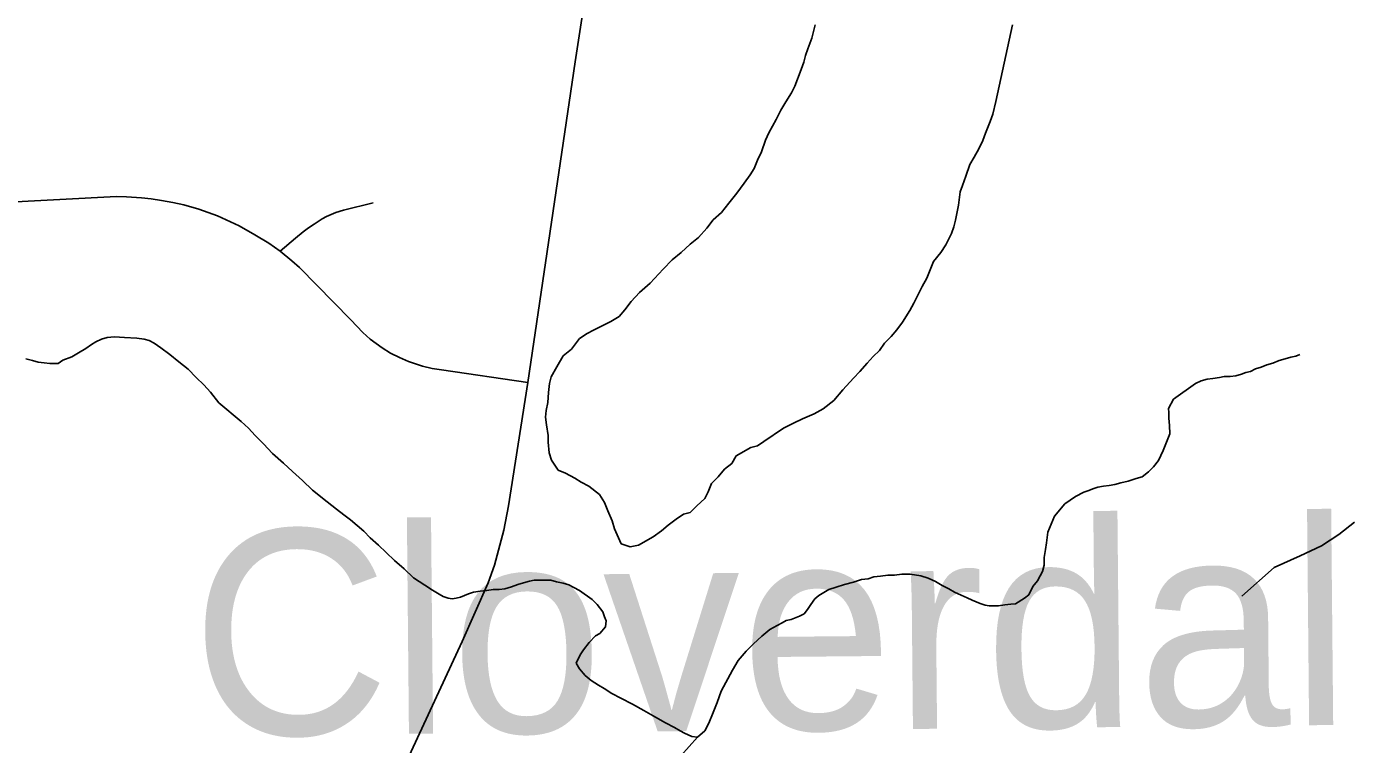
# Model space of a CAD drawing. Extents: x -59 to 82, y -3 to 49.
# Drawn here: x -53.486 to -52.876, y 43.312 to 43.644 of the extents above; entities that cross this region are included whole.
import ezdxf

# ---------------------------------------------------------------- set-up
doc = ezdxf.new("R2010")
doc.units = 0
for name, color, linetype in [('GM_X_County_Road', 7, 'Continuous'), ('GM_X_Minor_Lake', 7, 'Continuous'), ('GM_X_Minor_Lake_Text', 7, 'Continuous'), ('GM_X_Minor_River', 7, 'Continuous'), ('GM_X_Township_Road', 7, 'Continuous')]:
    doc.layers.add(name, color=color, linetype=linetype)

msp = doc.modelspace()

# ---------------------------------------------------------------- linework, layer by layer
at = {"layer": 'GM_X_County_Road'}
for p, q in [((-53.23255, 43.62745), (-53.22751, 43.66029)), ((-53.25441, 43.4794), (-53.23255, 43.62745)), ((-53.26335, 43.4224), (-53.25441, 43.4794)), ((-53.26548, 43.41131), (-53.26335, 43.4224)), ((-53.26976, 43.39506), (-53.26548, 43.41131)), ((-53.27265, 43.38691), (-53.26976, 43.39506)), ((-53.28465, 43.35992), (-53.27265, 43.38691)), ((-53.32371, 43.27586), (-53.28465, 43.35992))]:
    msp.add_line(p, q, dxfattribs=at)
at = {"layer": 'GM_X_Minor_Lake'}
for p, q in [((-53.12179, 43.64445), (-53.12327, 43.63833)), ((-53.03827, 43.60902), (-53.03058, 43.6444)), ((-53.12515, 43.63336), (-53.12627, 43.6303)), ((-53.12327, 43.63833), (-53.12515, 43.63336)), ((-53.12701, 43.62724), (-53.12813, 43.6238)), ((-53.12627, 43.6303), (-53.12701, 43.62724)), ((-53.12813, 43.6238), (-53.13113, 43.61615)), ((-53.13113, 43.61615), (-53.13263, 43.61309)), ((-53.13527, 43.60887), (-53.13753, 43.60503)), ((-53.13263, 43.61309), (-53.13527, 43.60887)), ((-53.03976, 43.60329), (-53.03827, 43.60902)), ((-53.13753, 43.60503), (-53.13979, 43.60082)), ((-53.04088, 43.59985), (-53.03976, 43.60329)), ((-53.13979, 43.60082), (-53.14318, 43.59469)), ((-53.04313, 43.59449), (-53.04088, 43.59985)), ((-53.14468, 43.59124), (-53.14655, 43.58589)), ((-53.14318, 43.59469), (-53.14468, 43.59124)), ((-53.04613, 43.58722), (-53.04425, 43.59105)), ((-53.04425, 43.59105), (-53.04313, 43.59449)), ((-53.14655, 43.58589), (-53.14843, 43.58206)), ((-53.04839, 43.58338), (-53.04613, 43.58722)), ((-53.14993, 43.57823), (-53.15181, 43.57517)), ((-53.14843, 43.58206), (-53.14993, 43.57823)), ((-53.05214, 43.57458), (-53.05027, 43.57994)), ((-53.05027, 43.57994), (-53.04839, 43.58338)), ((-53.15181, 43.57517), (-53.15445, 43.57133)), ((-53.05364, 43.57038), (-53.05214, 43.57458)), ((-53.15785, 43.56672), (-53.16162, 43.56211)), ((-53.15445, 43.57133), (-53.15785, 43.56672)), ((-53.05549, 43.56121), (-53.05476, 43.56731)), ((-53.05476, 43.56731), (-53.05364, 43.57038)), ((-53.16162, 43.56211), (-53.16502, 43.55789)), ((-53.05697, 43.55433), (-53.05549, 43.56121)), ((-53.16881, 43.55442), (-53.17183, 43.55058)), ((-53.16502, 43.55789), (-53.16881, 43.55442)), ((-53.05771, 43.55128), (-53.05697, 43.55433)), ((-53.17183, 43.55058), (-53.17561, 43.54635)), ((-53.06147, 43.54286), (-53.05884, 43.54822)), ((-53.05884, 43.54822), (-53.05771, 43.55128)), ((-53.17939, 43.54327), (-53.18355, 43.53942)), ((-53.17561, 43.54635), (-53.17939, 43.54327)), ((-53.06373, 43.5394), (-53.06147, 43.54286)), ((-53.18772, 43.53595), (-53.19188, 43.53171)), ((-53.18355, 43.53942), (-53.18772, 43.53595)), ((-53.06713, 43.53518), (-53.06373, 43.5394)), ((-53.19188, 43.53171), (-53.19792, 43.52518)), ((-53.07012, 43.52753), (-53.06713, 43.53518)), ((-53.19792, 43.52518), (-53.20284, 43.52094)), ((-53.07464, 43.5191), (-53.07238, 43.52369)), ((-53.07238, 43.52369), (-53.07012, 43.52753)), ((-53.20284, 43.52094), (-53.20662, 43.51671)), ((-53.07615, 43.51603), (-53.07464, 43.5191)), ((-53.20964, 43.51287), (-53.21229, 43.50979)), ((-53.20662, 43.51671), (-53.20964, 43.51287)), ((-53.08142, 43.50722), (-53.07802, 43.51259)), ((-53.07802, 43.51259), (-53.07615, 43.51603)), ((-53.21608, 43.50747), (-53.22404, 43.50358)), ((-53.21229, 43.50979), (-53.21608, 43.50747)), ((-53.08406, 43.50376), (-53.08142, 43.50722)), ((-53.23049, 43.49971), (-53.23426, 43.49472)), ((-53.22708, 43.50203), (-53.23049, 43.49971)), ((-53.22404, 43.50358), (-53.22708, 43.50203)), ((-53.08973, 43.49761), (-53.0867, 43.50069)), ((-53.0867, 43.50069), (-53.08406, 43.50376)), ((-53.23426, 43.49472), (-53.23805, 43.49163)), ((-53.09502, 43.49146), (-53.09199, 43.49416)), ((-53.09199, 43.49416), (-53.08973, 43.49761)), ((-53.24106, 43.48665), (-53.2437, 43.48205)), ((-53.23805, 43.49163), (-53.24106, 43.48665)), ((-53.10106, 43.48454), (-53.09766, 43.48839)), ((-53.09766, 43.48839), (-53.09502, 43.49146)), ((-53.2437, 43.48205), (-53.24444, 43.47899)), ((-53.109, 43.47608), (-53.10409, 43.48146)), ((-53.10409, 43.48146), (-53.10106, 43.48454)), ((-53.24479, 43.4748), (-53.24515, 43.47022)), ((-53.24444, 43.47899), (-53.24479, 43.4748)), ((-53.11316, 43.47109), (-53.109, 43.47608)), ((-53.24515, 43.47022), (-53.24589, 43.4664)), ((-53.11808, 43.46723), (-53.11316, 43.47109)), ((-53.24589, 43.4664), (-53.24625, 43.46335)), ((-53.24625, 43.46335), (-53.24585, 43.45992)), ((-53.13173, 43.46062), (-53.12756, 43.46256)), ((-53.12756, 43.46256), (-53.12225, 43.4649)), ((-53.12225, 43.4649), (-53.11808, 43.46723)), ((-53.24585, 43.45992), (-53.24506, 43.45497)), ((-53.14538, 43.4521), (-53.13629, 43.45829)), ((-53.13629, 43.45829), (-53.13173, 43.46062)), ((-53.24506, 43.45497), (-53.24504, 43.45192)), ((-53.24504, 43.45192), (-53.24463, 43.44697)), ((-53.15145, 43.44938), (-53.14841, 43.45017)), ((-53.14841, 43.45017), (-53.14538, 43.4521)), ((-53.24463, 43.44697), (-53.24347, 43.44355)), ((-53.16015, 43.44205), (-53.15827, 43.4455)), ((-53.15827, 43.4455), (-53.15145, 43.44938)), ((-53.24347, 43.44355), (-53.2404, 43.43901)), ((-53.2404, 43.43901), (-53.23697, 43.43752)), ((-53.16658, 43.43589), (-53.16356, 43.43935)), ((-53.16356, 43.43935), (-53.16015, 43.44205)), ((-53.23697, 43.43752), (-53.23277, 43.43527)), ((-53.23277, 43.43527), (-53.22972, 43.43339)), ((-53.22972, 43.43339), (-53.22628, 43.43152)), ((-53.17111, 43.42899), (-53.16961, 43.43281)), ((-53.16961, 43.43281), (-53.16658, 43.43589)), ((-53.22628, 43.43152), (-53.22131, 43.42775)), ((-53.22131, 43.42775), (-53.21901, 43.42396)), ((-53.1764, 43.42246), (-53.17261, 43.42593)), ((-53.17261, 43.42593), (-53.17111, 43.42899)), ((-53.21901, 43.42396), (-53.21747, 43.42017)), ((-53.21747, 43.42017), (-53.21554, 43.41561)), ((-53.17942, 43.41938), (-53.1764, 43.42246)), ((-53.21554, 43.41561), (-53.21437, 43.41181)), ((-53.19268, 43.41087), (-53.18966, 43.41357)), ((-53.18966, 43.41357), (-53.18587, 43.41627)), ((-53.18587, 43.41627), (-53.18246, 43.41859)), ((-53.18246, 43.41859), (-53.17942, 43.41938)), ((-53.21437, 43.41181), (-53.21129, 43.40498)), ((-53.20329, 43.40429), (-53.19647, 43.40817)), ((-53.19647, 43.40817), (-53.19268, 43.41087)), ((-53.21129, 43.40498), (-53.2071, 43.40349)), ((-53.2071, 43.40349), (-53.20329, 43.40429))]:
    msp.add_line(p, q, dxfattribs=at)
at = {"layer": 'GM_X_Minor_River'}
for p, q in [((-53.45394, 43.49816), (-53.45129, 43.49932)), ((-53.45129, 43.49932), (-53.44864, 43.5001)), ((-53.44864, 43.5001), (-53.44522, 43.5005)), ((-53.44522, 43.5005), (-53.44066, 43.50015)), ((-53.44066, 43.50015), (-53.43497, 43.49981)), ((-53.43497, 43.49981), (-53.43154, 43.49946)), ((-53.43154, 43.49946), (-53.42926, 43.49871)), ((-53.46489, 43.49123), (-53.46187, 43.49315)), ((-53.46187, 43.49315), (-53.45847, 43.49508)), ((-53.45847, 43.49508), (-53.45583, 43.497)), ((-53.45583, 43.497), (-53.45394, 43.49816)), ((-53.42926, 43.49871), (-53.42697, 43.49759)), ((-53.42697, 43.49759), (-53.42392, 43.49533)), ((-53.42392, 43.49533), (-53.41972, 43.49231)), ((-53.48615, 43.49032), (-53.48311, 43.48958)), ((-53.48311, 43.48958), (-53.48044, 43.48884)), ((-53.48044, 43.48884), (-53.47778, 43.48848)), ((-53.47778, 43.48848), (-53.47512, 43.48811)), ((-53.47512, 43.48811), (-53.47132, 43.48814)), ((-53.47132, 43.48814), (-53.46906, 43.48968)), ((-53.46906, 43.48968), (-53.46489, 43.49123)), ((-53.41972, 43.49231), (-53.41551, 43.48892)), ((-53.41551, 43.48892), (-53.4113, 43.48552)), ((-52.91577, 43.48641), (-52.91312, 43.48757)), ((-52.91312, 43.48757), (-52.91047, 43.48835)), ((-52.91047, 43.48835), (-52.90744, 43.48951)), ((-52.90744, 43.48951), (-52.90479, 43.49029)), ((-52.90479, 43.49029), (-52.90214, 43.49107)), ((-52.90214, 43.49107), (-52.89986, 43.49147)), ((-52.89986, 43.49147), (-52.89797, 43.49224)), ((-52.89797, 43.49224), (-52.89797, 43.49224)), ((-53.4113, 43.48552), (-53.40748, 43.48175)), ((-53.40748, 43.48175), (-53.40403, 43.47835)), ((-52.94344, 43.48012), (-52.94079, 43.4809)), ((-52.94079, 43.4809), (-52.93813, 43.4813)), ((-52.93813, 43.4813), (-52.9351, 43.48171)), ((-52.9351, 43.48171), (-52.93282, 43.4821)), ((-52.93282, 43.4821), (-52.93016, 43.48212)), ((-52.93016, 43.48212), (-52.92751, 43.48252)), ((-52.92751, 43.48252), (-52.92486, 43.4833)), ((-52.92486, 43.4833), (-52.92296, 43.48407)), ((-52.92296, 43.48407), (-52.92069, 43.48447)), ((-52.92069, 43.48447), (-52.91842, 43.48563)), ((-52.91842, 43.48563), (-52.91577, 43.48641)), ((-53.40403, 43.47835), (-53.40097, 43.47495)), ((-53.40097, 43.47495), (-53.39713, 43.47003)), ((-52.95628, 43.47166), (-52.94609, 43.47896)), ((-52.94609, 43.47896), (-52.94344, 43.48012)), ((-53.39713, 43.47003), (-53.38681, 43.46135)), ((-52.95852, 43.46746), (-52.95628, 43.47166)), ((-52.95851, 43.46556), (-52.95852, 43.46746)), ((-52.95849, 43.4629), (-52.95851, 43.46556)), ((-52.95808, 43.45948), (-52.95849, 43.4629)), ((-53.38681, 43.46135), (-53.38336, 43.45834)), ((-53.38336, 43.45834), (-53.3803, 43.45493)), ((-52.95805, 43.45567), (-52.95808, 43.45948)), ((-53.3803, 43.45493), (-53.37647, 43.45116)), ((-53.37647, 43.45116), (-53.37226, 43.44662)), ((-52.96102, 43.44804), (-52.95916, 43.45262)), ((-52.95916, 43.45262), (-52.95805, 43.45567)), ((-53.37226, 43.44662), (-53.36728, 43.44209)), ((-52.96326, 43.44346), (-52.96102, 43.44804)), ((-53.36728, 43.44209), (-53.36308, 43.43832)), ((-53.36308, 43.43832), (-53.35849, 43.43417)), ((-52.9708, 43.4358), (-52.96778, 43.4381)), ((-52.96778, 43.4381), (-52.96552, 43.4404)), ((-52.96552, 43.4404), (-52.96326, 43.44346)), ((-53.35849, 43.43417), (-53.35389, 43.42963)), ((-52.98861, 43.43149), (-52.98596, 43.43189)), ((-52.98596, 43.43189), (-52.9833, 43.43228)), ((-52.9833, 43.43228), (-52.98065, 43.43307)), ((-52.98065, 43.43307), (-52.97724, 43.43385)), ((-52.97724, 43.43385), (-52.97345, 43.43502)), ((-52.97345, 43.43502), (-52.9708, 43.4358)), ((-53.35389, 43.42963), (-53.34702, 43.42436)), ((-53.00639, 43.42337), (-53.00148, 43.42683)), ((-53.00148, 43.42683), (-52.9977, 43.42876)), ((-52.9977, 43.42876), (-52.99543, 43.42954)), ((-52.99543, 43.42954), (-52.99354, 43.43031)), ((-52.99354, 43.43031), (-52.99127, 43.43109)), ((-52.99127, 43.43109), (-52.98861, 43.43149)), ((-53.34702, 43.42436), (-53.34281, 43.42096)), ((-53.34281, 43.42096), (-53.33937, 43.41832)), ((-53.01128, 43.41763), (-53.00639, 43.42337)), ((-53.33937, 43.41832), (-53.33632, 43.41606)), ((-53.33632, 43.41606), (-53.33326, 43.41342)), ((-53.33326, 43.41342), (-53.3302, 43.41078)), ((-53.01426, 43.41038), (-53.01128, 43.41763)), ((-53.3302, 43.41078), (-53.32714, 43.40776)), ((-53.32714, 43.40776), (-53.32331, 43.40436)), ((-53.01498, 43.40543), (-53.01426, 43.41038)), ((-53.32331, 43.40436), (-53.31986, 43.40096)), ((-53.01607, 43.39857), (-53.01533, 43.40238)), ((-53.01533, 43.40238), (-53.01498, 43.40543)), ((-53.31986, 43.40096), (-53.31604, 43.39719)), ((-53.31604, 43.39719), (-53.31145, 43.39342)), ((-53.01677, 43.3921), (-53.01604, 43.39515)), ((-53.01604, 43.39515), (-53.01607, 43.39857)), ((-53.31145, 43.39342), (-53.30724, 43.38926)), ((-53.30724, 43.38926), (-53.3019, 43.38588)), ((-53.09725, 43.38886), (-53.0946, 43.38964)), ((-53.0946, 43.38964), (-53.09156, 43.39005)), ((-53.09156, 43.39005), (-53.08815, 43.39045)), ((-53.08815, 43.39045), (-53.08511, 43.39047)), ((-53.08511, 43.39047), (-53.08169, 43.39088)), ((-53.08169, 43.39088), (-53.0779, 43.3909)), ((-53.0779, 43.3909), (-53.07296, 43.39018)), ((-53.07296, 43.39018), (-53.06953, 43.38906)), ((-53.06953, 43.38906), (-53.0661, 43.38756)), ((-53.01902, 43.3879), (-53.0179, 43.39019)), ((-53.0179, 43.39019), (-53.01677, 43.3921)), ((-53.3019, 43.38588), (-53.29846, 43.38362)), ((-53.29846, 43.38362), (-53.29541, 43.38174)), ((-53.27947, 43.38261), (-53.27643, 43.38302)), ((-53.27643, 43.38302), (-53.2734, 43.38342)), ((-53.2734, 43.38342), (-53.27036, 43.38382)), ((-53.27036, 43.38382), (-53.26771, 43.38384)), ((-53.26771, 43.38384), (-53.26505, 43.38424)), ((-53.26505, 43.38424), (-53.26202, 43.38502)), ((-53.26202, 43.38502), (-53.25899, 43.38618)), ((-53.25899, 43.38618), (-53.25634, 43.38696)), ((-53.25634, 43.38696), (-53.25368, 43.38774)), ((-53.25368, 43.38774), (-53.25141, 43.38814)), ((-53.25141, 43.38814), (-53.24913, 43.38816)), ((-53.24913, 43.38816), (-53.24723, 43.38817)), ((-53.24723, 43.38817), (-53.24382, 43.38819)), ((-53.24382, 43.38819), (-53.24115, 43.38745)), ((-53.24115, 43.38745), (-53.23811, 43.38671)), ((-53.23811, 43.38671), (-53.23544, 43.38597)), ((-53.23544, 43.38597), (-53.23316, 43.38484)), ((-53.23316, 43.38484), (-53.23049, 43.38334)), ((-53.23049, 43.38334), (-53.22476, 43.3792)), ((-53.11997, 43.38109), (-53.11543, 43.38379)), ((-53.11543, 43.38379), (-53.11203, 43.38495)), ((-53.11203, 43.38495), (-53.10824, 43.38612)), ((-53.10824, 43.38612), (-53.10407, 43.38729)), ((-53.10407, 43.38729), (-53.10028, 43.38846)), ((-53.10028, 43.38846), (-53.09725, 43.38886)), ((-53.0661, 43.38756), (-53.06305, 43.38568)), ((-53.06305, 43.38568), (-53.06, 43.38418)), ((-53.06, 43.38418), (-53.05733, 43.38268)), ((-53.02314, 43.3814), (-53.02127, 43.38522)), ((-53.02127, 43.38522), (-53.01902, 43.3879)), ((-53.29541, 43.38174), (-53.2935, 43.38061)), ((-53.2935, 43.38061), (-53.29122, 43.37986)), ((-53.29122, 43.37986), (-53.28931, 43.3795)), ((-53.28931, 43.3795), (-53.28742, 43.37989)), ((-53.28742, 43.37989), (-53.28552, 43.38028)), ((-53.28552, 43.38028), (-53.28174, 43.38184)), ((-53.28174, 43.38184), (-53.27947, 43.38261)), ((-53.22476, 43.3792), (-53.22246, 43.37693)), ((-53.22246, 43.37693), (-53.21978, 43.37353)), ((-53.12523, 43.37459), (-53.12373, 43.37688)), ((-53.12373, 43.37688), (-53.12186, 43.37956)), ((-53.12186, 43.37956), (-53.11997, 43.38109)), ((-53.05733, 43.38268), (-53.05428, 43.38118)), ((-53.05428, 43.38118), (-53.05161, 43.38006)), ((-53.05161, 43.38006), (-53.04932, 43.37893)), ((-53.04932, 43.37893), (-53.04742, 43.37819)), ((-53.04742, 43.37819), (-53.04551, 43.37744)), ((-53.04551, 43.37744), (-53.04323, 43.3767)), ((-53.03411, 43.37676), (-53.03146, 43.37716)), ((-53.03146, 43.37716), (-53.02918, 43.37718)), ((-53.02918, 43.37718), (-53.02503, 43.37987)), ((-53.02503, 43.37987), (-53.02314, 43.3814)), ((-53.21978, 43.37353), (-53.219, 43.37125)), ((-53.219, 43.37125), (-53.21822, 43.36935)), ((-53.13279, 43.36997), (-53.12901, 43.37152)), ((-53.12901, 43.37152), (-53.12674, 43.37267)), ((-53.12674, 43.37267), (-53.12523, 43.37459)), ((-53.04323, 43.3767), (-53.04133, 43.37633)), ((-53.04133, 43.37633), (-53.03943, 43.37634)), ((-53.03943, 43.37634), (-53.03715, 43.37636)), ((-53.03715, 43.37636), (-53.03411, 43.37676)), ((-53.21858, 43.36669), (-53.22122, 43.36363)), ((-53.21822, 43.36935), (-53.21858, 43.36669)), ((-53.1464, 43.36226), (-53.14262, 43.36533)), ((-53.14262, 43.36533), (-53.13922, 43.36726)), ((-53.13922, 43.36726), (-53.13695, 43.36842)), ((-53.13695, 43.36842), (-53.13507, 43.36957)), ((-53.13507, 43.36957), (-53.13279, 43.36997)), ((-53.22612, 43.35941), (-53.22875, 43.35596)), ((-53.2231, 43.36247), (-53.22612, 43.35941)), ((-53.22122, 43.36363), (-53.2231, 43.36247)), ((-53.15355, 43.35536), (-53.15017, 43.35881)), ((-53.15017, 43.35881), (-53.1464, 43.36226)), ((-53.23025, 43.35367), (-53.23211, 43.34985)), ((-53.22875, 43.35596), (-53.23025, 43.35367)), ((-53.15732, 43.35115), (-53.15355, 43.35536)), ((-53.23211, 43.34985), (-53.23058, 43.3472)), ((-53.23058, 43.3472), (-53.22789, 43.34418)), ((-53.16518, 43.33702), (-53.15994, 43.34657)), ((-53.15994, 43.34657), (-53.15732, 43.35115)), ((-53.22789, 43.34418), (-53.22522, 43.34192)), ((-53.22522, 43.34192), (-53.22178, 43.33966)), ((-53.22178, 43.33966), (-53.21911, 43.33815)), ((-53.21911, 43.33815), (-53.21567, 43.3359)), ((-53.21567, 43.3359), (-53.21148, 43.33364)), ((-53.16703, 43.33168), (-53.16518, 43.33702)), ((-53.21148, 43.33364), (-53.20614, 43.33102)), ((-53.20614, 43.33102), (-53.2008, 43.32801)), ((-53.1689, 43.3271), (-53.16703, 43.33168)), ((-53.2008, 43.32801), (-53.19546, 43.32501)), ((-53.19546, 43.32501), (-53.19088, 43.32238)), ((-53.19088, 43.32238), (-53.18668, 43.32013)), ((-53.17262, 43.31871), (-53.17076, 43.32214)), ((-53.17076, 43.32214), (-53.1689, 43.3271)), ((-53.18668, 43.32013), (-53.18402, 43.31863)), ((-53.18402, 43.31863), (-53.18211, 43.3175)), ((-53.18211, 43.3175), (-53.17868, 43.316)), ((-53.17868, 43.316), (-53.17602, 43.31564)), ((-53.17602, 43.31564), (-53.17262, 43.31871)), ((-53.17602, 43.31564), (-53.19785, 43.29152))]:
    msp.add_line(p, q, dxfattribs=at)
at = {"layer": 'GM_X_Township_Road'}
for p, q in [((-53.44433, 43.56521), (-53.53574, 43.56049)), ((-53.43974, 43.56509), (-53.44433, 43.56521)), ((-53.43742, 43.56497), (-53.43974, 43.56509)), ((-53.43282, 43.56462), (-53.43742, 43.56497)), ((-53.42827, 43.5641), (-53.43282, 43.56462)), ((-53.42354, 43.5634), (-53.42827, 43.5641)), ((-53.41837, 43.56253), (-53.42354, 43.5634)), ((-53.4133, 43.56139), (-53.41837, 43.56253)), ((-53.40638, 43.55939), (-53.4133, 43.56139)), ((-53.33957, 43.55896), (-53.32578, 43.56225)), ((-53.39776, 43.55635), (-53.40638, 43.55939)), ((-53.38767, 43.55167), (-53.39776, 43.55635)), ((-53.35313, 43.55252), (-53.34938, 43.5549)), ((-53.34938, 43.5549), (-53.34729, 43.556)), ((-53.34729, 43.556), (-53.34516, 43.55698)), ((-53.34516, 43.55698), (-53.34303, 43.55785)), ((-53.34303, 43.55785), (-53.33957, 43.55896)), ((-53.38043, 43.54761), (-53.38767, 43.55167)), ((-53.37393, 43.54362), (-53.38043, 43.54761)), ((-53.3617, 43.54594), (-53.35811, 43.54889)), ((-53.35811, 43.54889), (-53.35564, 43.55075)), ((-53.35564, 43.55075), (-53.35313, 43.55252)), ((-53.36872, 43.53994), (-53.37393, 43.54362)), ((-53.36872, 43.53994), (-53.3617, 43.54594)), ((-53.36332, 43.5356), (-53.36872, 43.53994)), ((-53.35977, 43.53241), (-53.36332, 43.5356)), ((-53.33613, 43.50825), (-53.35977, 43.53241)), ((-53.33064, 43.50242), (-53.33613, 43.50825)), ((-53.32724, 43.49941), (-53.33064, 43.50242)), ((-53.32169, 43.49535), (-53.32724, 43.49941)), ((-53.31776, 43.493), (-53.32169, 43.49535)), ((-53.31368, 43.4909), (-53.31776, 43.493)), ((-53.30947, 43.48909), (-53.31368, 43.4909)), ((-53.30298, 43.48696), (-53.30947, 43.48909)), ((-53.29852, 43.48591), (-53.30298, 43.48696)), ((-53.29431, 43.48522), (-53.29852, 43.48591)), ((-53.25441, 43.4794), (-53.29431, 43.48522)), ((-52.87994, 43.40917), (-52.87275, 43.41492)), ((-52.88798, 43.404), (-52.87994, 43.40917)), ((-52.89775, 43.3994), (-52.88798, 43.404)), ((-52.90982, 43.39394), (-52.89775, 43.3994)), ((-52.92476, 43.38071), (-52.90982, 43.39394))]:
    msp.add_line(p, q, dxfattribs=at)

# ---------------------------------------------------------------- texts
at = {"layer": 'GM_X_Minor_Lake_Text'}
msp.add_text('Cloverdale', height=0.094768, rotation=0.54198, dxfattribs=at).set_placement((-53.40935, 43.31634))

doc.saveas('drawing.dxf')
